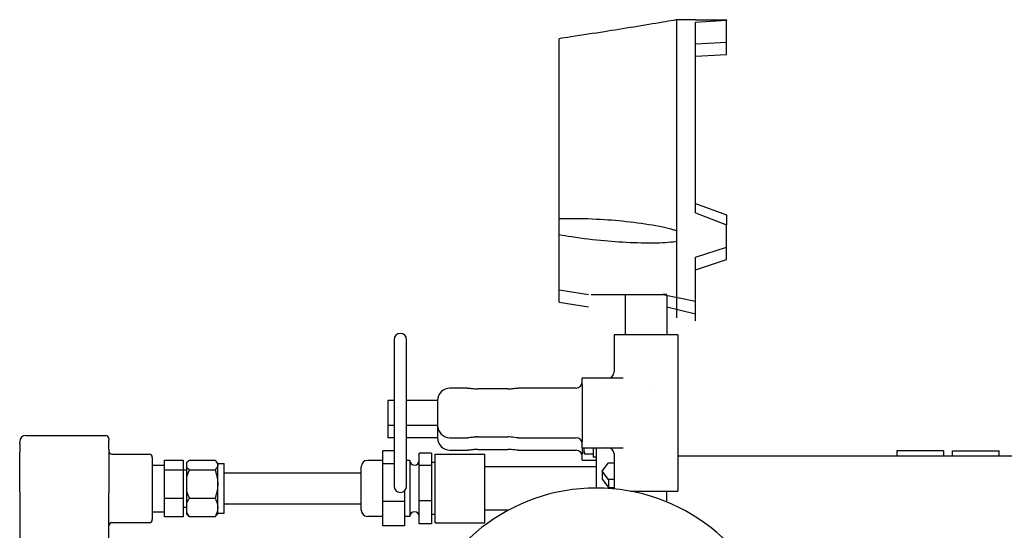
# Model space of a CAD drawing. Header units: inches. Extents: x 5 to 1128, y -85 to 748.
# Tile 264 of 656: x 383 to 403, y 224 to 234. Entities that reach past the tile are written whole.
import ezdxf

# ---------------------------------------------------------------- set-up
doc = ezdxf.new("R2010")
doc.units = ezdxf.units.IN
doc.header["$LTSCALE"] = 32
doc.header["$MEASUREMENT"] = 0
doc.layers.add('Visible (ANSI)', color=7, linetype='Continuous', lineweight=30)

msp = doc.modelspace()

# ---------------------------------------------------------------- linework, layer by layer
at = {"layer": 'Visible (ANSI)'}
for p, q in [((396.03063, 234.22469), (396.03063, 234.22742)), ((396.40563, 234.22742), (396.03063, 234.22742)), ((396.03063, 229.97838), (396.03063, 234.22469)), ((396.40563, 234.18083), (397.03063, 234.21537)), ((396.40563, 230.3402), (396.40563, 234.18083)), ((397.03063, 234.22705), (397.03063, 234.21537)), ((397.03063, 233.99665), (397.03063, 234.21537)), ((397.03063, 233.77793), (397.03063, 233.99665)), ((393.65563, 230.223), (393.65563, 233.84533)), ((396.40563, 233.74333), (397.03063, 233.77793)), ((397.03063, 233.74665), (397.03063, 233.77793)), ((397.03063, 233.52793), (397.03063, 233.74665)), ((396.40563, 233.49333), (397.03063, 233.52793)), ((396.40563, 230.52349), (397.03063, 230.30004)), ((396.40563, 230.52349), (397.03063, 230.30005)), ((396.40563, 230.3402), (397.03063, 230.09902)), ((397.03063, 230.30005), (397.03063, 230.30004)), ((397.03063, 230.30004), (397.03063, 230.19953)), ((393.65563, 229.89518), (393.65563, 230.223)), ((397.03063, 230.19953), (397.03063, 230.09902)), ((397.03063, 229.64877), (397.03063, 230.09902)), ((393.65563, 228.78992), (393.65563, 229.89518)), ((396.03063, 229.76043), (396.03063, 229.97838)), ((396.03063, 228.47744), (396.03063, 229.76043)), ((396.40563, 229.44248), (397.03063, 229.64877)), ((396.40563, 229.44248), (397.03063, 229.64876)), ((397.03063, 229.64877), (397.03063, 229.64876)), ((397.03063, 229.39877), (397.03063, 229.64876)), ((396.40563, 228.41492), (396.40563, 229.44248)), ((396.40563, 229.19248), (397.03063, 229.39877)), ((396.40563, 229.19248), (397.03063, 229.39876)), ((397.03063, 229.39877), (397.03063, 229.39876)), ((393.65563, 228.78992), (394.24938, 228.69617)), ((393.65563, 228.53992), (393.65563, 228.78992)), ((394.30543, 228.69617), (395.74985, 228.69617)), ((394.98563, 228.69617), (394.98563, 227.88367)), ((395.74985, 228.69617), (396.40563, 228.55642)), ((395.82563, 228.69617), (395.74985, 228.69617)), ((393.65563, 228.53992), (394.24938, 228.44617)), ((395.82563, 228.68002), (395.82563, 227.88367)), ((396.03063, 228.22744), (396.03063, 228.68501)), ((395.82563, 228.44617), (396.40563, 228.30642)), ((396.40563, 228.16492), (396.40563, 228.41492)), ((390.33063, 227.78367), (390.33063, 224.83367)), ((390.58063, 224.83367), (390.58063, 227.78367)), ((396.04688, 227.88367), (394.76438, 227.88367)), ((394.76438, 227.88367), (394.76438, 227.13367)), ((396.04688, 227.88367), (396.04688, 224.73367)), ((394.12313, 226.88367), (394.12313, 227.00867)), ((394.61135, 227.00867), (394.12313, 227.00867)), ((394.94582, 227.00867), (394.61135, 227.00867)), ((391.81134, 226.80867), (391.45563, 226.80867)), ((392.62313, 226.79192), (392.01863, 226.79192)), ((393.07499, 226.80867), (392.83042, 226.80867)), ((393.48558, 226.80867), (393.07499, 226.80867)), ((393.67128, 226.80867), (393.48558, 226.80867)), ((393.99813, 226.80867), (393.67128, 226.80867)), ((394.12313, 226.88367), (394.12313, 225.73367)), ((390.20563, 226.55867), (390.20563, 226.05867)), ((390.33063, 226.55867), (390.20563, 226.55867)), ((391.20563, 226.55867), (390.58063, 226.55867)), ((391.20563, 226.55867), (391.20563, 226.05867)), ((390.33063, 226.05867), (390.20563, 226.05867)), ((390.20563, 226.05867), (390.20563, 225.80867)), ((391.20563, 226.05867), (390.58063, 226.05867)), ((391.20563, 226.05867), (391.20563, 225.80867)), ((382.7804, 225.69215), (382.7804, 225.72984)), ((382.9054, 225.85484), (384.51543, 225.85484)), ((384.57793, 225.79234), (384.57793, 225.75088)), ((384.57793, 225.57987), (384.57793, 225.75088)), ((390.33063, 225.80867), (390.20563, 225.80867)), ((391.20563, 225.80867), (390.58063, 225.80867)), ((391.45563, 225.80867), (391.81134, 225.80867)), ((392.01863, 225.82542), (392.62313, 225.82542)), ((392.83042, 225.80867), (393.07499, 225.80867)), ((393.07499, 225.80867), (393.48558, 225.80867)), ((393.48558, 225.80867), (393.67128, 225.80867)), ((393.67128, 225.80867), (393.99813, 225.80867)), ((394.12313, 225.60867), (394.12313, 225.73367)), ((382.7804, 225.69215), (382.7804, 225.52114)), ((382.7804, 224.72007), (382.7804, 225.52114)), ((384.57793, 225.57987), (384.57793, 224.69869)), ((390.33063, 225.54268), (390.10313, 225.54268)), ((390.10313, 225.28082), (390.10313, 225.54268)), ((391.45563, 225.55867), (391.81134, 225.55867)), ((392.01863, 225.57542), (392.62313, 225.57542)), ((392.83042, 225.55867), (393.07499, 225.55867)), ((393.07499, 225.55867), (393.48558, 225.55867)), ((393.48558, 225.55867), (393.67128, 225.55867)), ((393.67128, 225.55867), (393.99813, 225.55867)), ((394.12313, 225.60867), (394.61135, 225.60867)), ((394.12313, 225.60867), (394.12313, 225.48367)), ((394.15513, 225.60867), (394.15513, 225.56061)), ((394.15513, 225.56061), (394.15513, 225.50938)), ((394.34313, 225.60867), (394.34313, 225.56061)), ((394.34313, 225.60867), (394.34313, 225.41588)), ((394.34313, 225.56061), (394.34313, 225.47934)), ((394.40563, 225.60867), (394.40563, 224.79617)), ((394.61135, 225.60867), (394.94582, 225.60867)), ((400.46813, 225.54617), (400.46813, 225.44761)), ((401.40813, 225.54617), (400.46813, 225.54617)), ((401.40813, 225.54617), (401.40813, 225.44761)), ((401.59063, 225.44761), (401.59063, 225.54617)), ((401.59063, 225.54617), (402.53063, 225.54617)), ((402.53063, 225.44761), (402.53063, 225.54617)), ((384.64043, 225.4773), (385.39043, 225.4773)), ((385.45293, 225.4148), (385.45293, 224.16257)), ((385.70293, 225.35987), (386.07793, 225.35987)), ((385.70293, 225.1615), (385.70293, 225.35987)), ((386.07793, 225.35987), (386.07793, 225.1615)), ((386.14963, 225.31216), (386.16067, 225.32322)), ((386.20603, 225.35987), (386.71824, 225.35987)), ((386.77463, 225.28868), (386.75029, 225.32322)), ((390.10313, 225.35118), (389.79063, 225.35118)), ((390.64813, 225.35118), (390.58063, 225.35118)), ((390.64813, 225.35118), (390.64813, 224.22618)), ((391.08563, 225.49941), (390.83563, 225.49941)), ((390.83563, 225.25258), (390.83563, 225.49941)), ((391.08563, 225.49941), (391.08563, 225.25258)), ((391.15563, 224.09868), (391.15563, 225.47868)), ((391.15563, 225.47868), (392.15563, 225.47868)), ((392.15563, 224.09868), (392.15563, 225.47868)), ((394.12313, 225.35867), (394.12313, 225.48367)), ((394.12313, 225.35867), (394.40563, 225.35867)), ((394.15513, 225.50938), (394.16324, 225.49532)), ((394.34313, 225.47934), (394.17469, 225.47934)), ((394.34313, 225.50938), (394.34313, 225.50938)), ((394.40563, 225.41588), (394.34313, 225.41588)), ((394.76438, 225.48367), (394.76438, 224.77897)), ((396.04688, 225.44761), (403.81163, 225.44761)), ((385.45293, 225.25743), (385.70293, 225.25743)), ((385.70293, 225.1615), (386.07793, 225.1615)), ((385.70293, 224.59031), (385.70293, 225.1615)), ((386.07793, 225.16368), (386.14963, 225.16368)), ((386.07793, 225.1615), (386.07793, 224.59031)), ((386.14963, 225.3111), (386.14963, 225.31216)), ((386.14963, 225.21028), (386.14963, 225.3111)), ((386.14963, 225.02105), (386.14963, 225.21028)), ((386.20603, 225.1615), (386.71824, 225.1615)), ((386.77463, 224.28868), (386.77463, 225.28868)), ((386.77463, 225.28868), (386.90563, 225.28868)), ((386.90563, 224.28868), (386.90563, 225.28868)), ((389.66563, 224.35118), (389.66563, 225.22618)), ((390.33063, 225.28082), (390.10313, 225.28082)), ((390.10313, 224.52683), (390.10313, 225.28082)), ((391.08563, 225.25258), (390.83563, 225.25258)), ((390.83563, 224.54185), (390.83563, 225.25258)), ((391.15563, 225.3115), (391.08563, 225.31368)), ((391.08563, 225.25258), (391.08563, 224.54185)), ((394.40563, 225.22618), (392.15563, 225.22618)), ((394.5266, 225.13786), (394.65362, 225.30639)), ((394.5266, 225.13786), (394.5266, 224.97717)), ((394.65362, 224.96933), (394.5266, 225.13786)), ((394.65362, 225.30639), (394.76438, 225.30639)), ((386.14963, 224.73076), (386.14963, 225.02105)), ((386.90563, 225.10118), (389.66563, 225.10118)), ((394.5266, 224.97717), (394.65362, 224.80864)), ((394.76438, 224.96933), (394.65362, 224.96933)), ((394.65362, 224.96933), (394.65362, 224.80864)), ((386.14963, 224.49864), (386.14963, 224.73076)), ((390.54063, 224.74202), (390.54063, 224.52683)), ((394.57591, 224.89779), (394.57518, 224.9127)), ((394.65362, 224.80864), (394.76438, 224.80864)), ((395.08743, 224.73367), (396.04688, 224.73367)), ((395.82563, 224.51692), (395.82563, 224.73367)), ((382.7804, 224.72007), (382.7804, 221.78353)), ((384.57793, 221.76215), (384.57793, 224.69869)), ((385.70293, 224.59031), (386.07793, 224.59031)), ((385.70293, 224.2175), (385.70293, 224.59031)), ((386.07793, 224.59031), (386.07793, 224.2175)), ((386.20603, 224.59031), (386.71824, 224.59031)), ((390.54063, 224.52683), (390.10313, 224.52683)), ((390.10313, 224.03469), (390.10313, 224.52683)), ((390.54063, 224.52683), (390.54063, 224.03469)), ((391.08563, 224.54185), (390.83563, 224.54185)), ((390.83563, 224.07796), (390.83563, 224.54185)), ((391.08563, 224.54185), (391.08563, 224.07796)), ((386.07793, 224.41368), (386.14963, 224.41368)), ((386.14963, 224.30917), (386.14963, 224.49864)), ((386.90563, 224.47618), (389.66563, 224.47618)), ((392.6338, 224.35118), (392.15563, 224.35118)), ((385.45293, 224.31993), (385.70293, 224.31993)), ((386.07793, 224.2175), (385.70293, 224.2175)), ((386.14963, 224.26521), (386.14963, 224.30917)), ((386.14963, 224.26521), (386.16067, 224.25415)), ((386.71824, 224.2175), (386.20603, 224.2175)), ((386.77463, 224.28868), (386.75029, 224.25415)), ((386.77463, 224.28868), (386.90563, 224.28868)), ((390.10313, 224.22618), (389.79063, 224.22618)), ((390.64813, 224.22618), (390.54063, 224.22618)), ((391.15563, 224.26587), (391.08563, 224.26368)), ((384.64043, 224.10007), (385.39043, 224.10007)), ((390.54063, 224.03469), (390.10313, 224.03469)), ((391.08563, 224.07796), (390.83563, 224.07796)), ((391.15563, 224.09868), (392.15563, 224.09868))]:
    msp.add_line(p, q, dxfattribs=at)
for centre, radius, start, end in [((390.45563, 227.78367), 0.125, 0, 180), ((394.63938, 227.13367), 0.125, 270, 0), ((393.99813, 226.93367), 0.125, 270, 0), ((391.45563, 226.55867), 0.25, 90, 180), ((391.45563, 226.05867), 0.25, 180, 270), ((382.9054, 225.72984), 0.125, 90, 180), ((384.51543, 225.79234), 0.0625, 0, 90), ((391.45563, 225.80867), 0.25, 180, 270), ((393.99813, 225.68367), 0.125, 0, 90), ((384.64043, 225.5398), 0.0625, 180, 270), ((393.99813, 225.43367), 0.125, 0, 90), ((394.63938, 225.48367), 0.125, 0, 90), ((385.39043, 225.4148), 0.0625, 0, 90), ((389.79063, 225.22618), 0.125, 90, 180), ((390.74188, 225.35118), 0.09375, 180, 0), ((390.45563, 224.83367), 0.125, 180, 0), ((394.40563, 221.04617), 3.75, 297.818139, 242.181861), ((389.79063, 224.35118), 0.125, 180, 270), ((385.39043, 224.16257), 0.0625, 270, 0), ((390.74188, 224.22618), 0.09375, 0, 180), ((384.64043, 224.03757), 0.0625, 90, 180)]:
    msp.add_arc(centre, radius, start, end, dxfattribs=at)
msp.add_ellipse((394.78063, 224.96256), major_axis=(-0.20773, 0), ratio=0.76604444, start_param=1.31426749, end_param=1.49249096, dxfattribs=at)
for points, knots in [([(396.03063, 234.22469), (396.00924, 234.22104), (395.98744, 234.21733), (395.89245, 234.20116), (395.81769, 234.18852), (395.56679, 234.14634), (395.36476, 234.11286), (394.95951, 234.04693), (394.75628, 234.01448), (394.35785, 233.95184), (394.12336, 233.91566), (393.81183, 233.86865), (393.73317, 233.85687), (393.65563, 233.84533)], [8.07902497, 8.07902497, 8.07902497, 8.07902497, 8.23984899, 8.23984899, 8.77435374, 8.77435374, 10.20050487, 10.20050487, 11.626656, 11.626656, 13.27415549, 13.27415549, 13.83319505, 13.83319505, 13.83319505, 13.83319505]), ([(393.65563, 230.223), (393.73317, 230.22588), (393.81183, 230.22719), (394.12336, 230.22798), (394.35785, 230.21869), (394.75628, 230.19243), (394.95951, 230.1743), (395.36476, 230.12437), (395.56679, 230.09285), (395.81769, 230.03848), (395.89245, 230.02059), (395.98744, 229.99248), (396.00924, 229.98565), (396.03063, 229.97838)], [1.08845993, 1.08845993, 1.08845993, 1.08845993, 1.64749949, 1.64749949, 3.29499898, 3.29499898, 4.72115011, 4.72115011, 6.14730124, 6.14730124, 6.68180599, 6.68180599, 6.84263001, 6.84263001, 6.84263001, 6.84263001]), ([(396.03063, 229.76043), (396.00924, 229.75682), (395.98744, 229.7537), (395.89245, 229.74176), (395.81769, 229.73651), (395.56679, 229.72432), (395.36476, 229.72628), (394.95951, 229.74227), (394.75628, 229.7566), (394.57141, 229.77348), (394.36199, 229.79261), (394.13196, 229.81889), (393.8203, 229.86625), (393.73732, 229.88), (393.65563, 229.89518)], [-3.54763103, -3.54763103, -3.54763103, -3.54763103, -3.38680701, -3.38680701, -2.85230226, -2.85230226, -1.42615113, -1.42615113, 0, 0, 0, 1.61556717, 1.61556717, 2.20429815, 2.20429815, 2.20429815, 2.20429815]), ([(391.81134, 226.80867), (391.85709, 226.80867), (391.90359, 226.80075), (391.97412, 226.79362), (391.99642, 226.79186), (392.01863, 226.79186)], [0, 0, 0, 0, 0.3858058, 0.3858058, 0.555091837, 0.555091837, 0.555091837, 0.555091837]), ([(392.62313, 226.79186), (392.64573, 226.79186), (392.66841, 226.79368), (392.71713, 226.79864), (392.74307, 226.80223), (392.78942, 226.80713), (392.81005, 226.80867), (392.83042, 226.80867)], [0, 0, 0, 0, 0.172181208, 0.172181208, 0.383793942, 0.383793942, 0.555589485, 0.555589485, 0.555589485, 0.555589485]), ([(395.52322, 226.88431), (395.52376, 226.88416), (395.52431, 226.884), (395.52504, 226.88378), (395.52524, 226.88373), (395.52544, 226.88367)], [-0.00483455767, -0.00483455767, -0.00483455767, -0.00483455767, 0, 0, 0.00176659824, 0.00176659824, 0.00176659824, 0.00176659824]), ([(395.52544, 226.88367), (395.52528, 226.88378), (395.52511, 226.8839), (395.52451, 226.88432), (395.52407, 226.88462), (395.52363, 226.88492)], [-0.00176659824, -0.00176659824, -0.00176659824, -0.00176659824, 0, 0, 0.0046696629, 0.0046696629, 0.0046696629, 0.0046696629]), ([(392.01863, 225.8257), (391.99363, 225.8257), (391.96847, 225.82367), (391.91769, 225.81799), (391.89166, 225.81412), (391.84758, 225.80982), (391.82933, 225.80867), (391.81134, 225.80867)], [0, 0, 0, 0, 0.190518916, 0.190518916, 0.402903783, 0.402903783, 0.555584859, 0.555584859, 0.555584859, 0.555584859]), ([(392.01863, 225.8257), (391.9943, 225.8257), (391.96989, 225.82375), (391.93897, 225.82036), (391.93157, 225.81948), (391.92422, 225.81858)], [0, 0, 0, 0, 0.185397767, 0.185397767, 0.244367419, 0.244367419, 0.244367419, 0.244367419]), ([(392.83042, 225.80867), (392.78437, 225.80867), (392.73692, 225.81702), (392.66634, 225.82418), (392.64468, 225.82569), (392.62313, 225.82569)], [0, 0, 0, 0, 0.39087907, 0.39087907, 0.555051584, 0.555051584, 0.555051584, 0.555051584]), ([(392.01863, 225.5757), (391.99363, 225.5757), (391.96847, 225.57367), (391.91769, 225.56799), (391.89166, 225.56412), (391.84758, 225.55982), (391.82933, 225.55867), (391.81134, 225.55867)], [0, 0, 0, 0, 0.190518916, 0.190518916, 0.402903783, 0.402903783, 0.555584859, 0.555584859, 0.555584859, 0.555584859]), ([(392.01863, 225.5757), (391.9943, 225.5757), (391.96989, 225.57375), (391.93897, 225.57036), (391.93157, 225.56948), (391.92422, 225.56858)], [0, 0, 0, 0, 0.185397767, 0.185397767, 0.244367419, 0.244367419, 0.244367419, 0.244367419]), ([(392.83042, 225.55867), (392.78437, 225.55867), (392.73692, 225.56702), (392.66634, 225.57418), (392.64468, 225.57569), (392.62313, 225.57569)], [0, 0, 0, 0, 0.39087907, 0.39087907, 0.555051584, 0.555051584, 0.555051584, 0.555051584])]:
    msp.add_open_spline(points, degree=3, knots=knots, dxfattribs=at)
for points in [[(396.40563, 234.22729), (396.61397, 234.22721), (396.8223, 234.22713), (397.03063, 234.22705)], [(391.81134, 226.80867), (391.84792, 226.80867), (391.88548, 226.80374), (391.92396, 226.79895)]]:
    msp.add_open_spline(points, degree=3, dxfattribs=at)
for points, weights in [([(394.16229, 225.60867), (394.15513, 225.58398), (394.15513, 225.56061)], [1.01804803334, 1.0231771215, 1]), ([(394.15513, 225.56061), (394.15513, 225.52289), (394.17469, 225.47934)], [1, 1.0379548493, 1]), ([(386.14963, 225.3111), (386.16864, 225.33423), (386.20603, 225.35987)], [1, 1.00845816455, 1]), ([(386.71824, 225.35987), (386.82046, 225.26069), (386.71824, 225.1615)], [1, 1.15470053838, 1]), ([(394.17469, 225.47934), (394.16767, 225.48766), (394.16324, 225.49532)], [1, 1.01329823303, 1.01727786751]), ([(386.20603, 225.1615), (386.16864, 225.18714), (386.14963, 225.21028)], [1, 1.00845816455, 1]), ([(386.14963, 225.02105), (386.16864, 225.08768), (386.20603, 225.1615)], [1, 1.00845816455, 1]), ([(386.71824, 225.1615), (386.82046, 224.87591), (386.71824, 224.59031)], [1, 1.15470053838, 1]), ([(386.20603, 224.59031), (386.16864, 224.66414), (386.14963, 224.73076)], [1, 1.00845816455, 1]), ([(386.14963, 224.49864), (386.16864, 224.54213), (386.20603, 224.59031)], [1, 1.00845816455, 1]), ([(386.71824, 224.59031), (386.82046, 224.4039), (386.71824, 224.2175)], [1, 1.15470053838, 1]), ([(386.20603, 224.2175), (386.16864, 224.26568), (386.14963, 224.30917)], [1, 1.00845816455, 1]), ([(386.16067, 224.25415), (386.17821, 224.23657), (386.20603, 224.2175)], [1.00323467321, 1.00627979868, 1]), ([(386.71824, 224.2175), (386.7379, 224.23657), (386.75029, 224.25415)], [1.79683323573, 1.84435777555, 1.87563183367])]:
    msp.add_rational_spline(points, weights, degree=2, dxfattribs=at)

doc.saveas('drawing.dxf')
